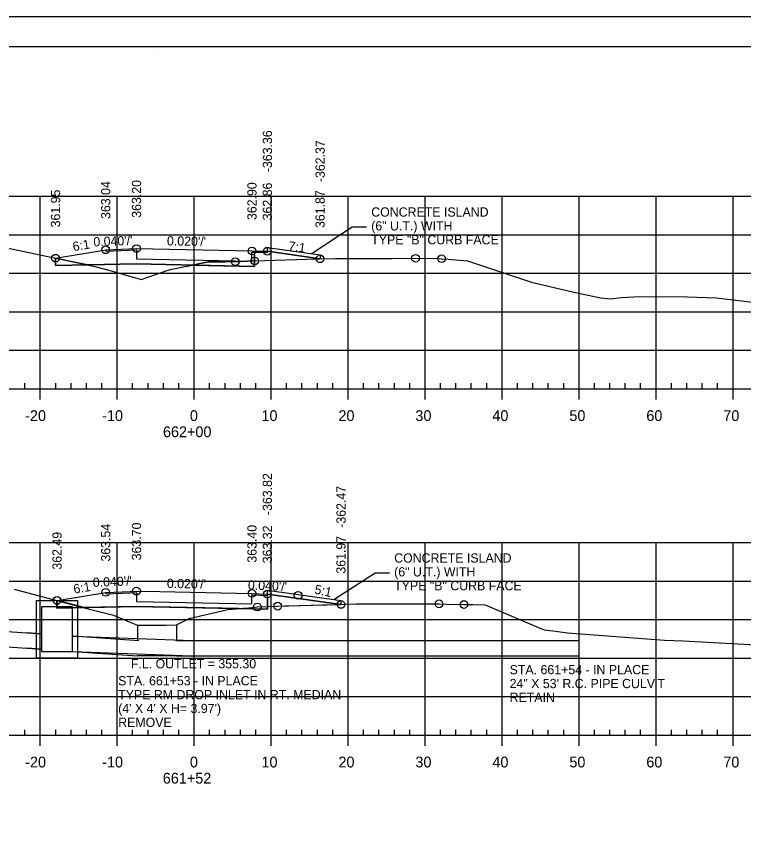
# Model space of a CAD drawing. Extents: x 1359801 to 1362404, y 372415 to 374228.
# Drawn here: x 1359948.3 to 1360042.7, y 373054.6 to 373161.3 of the extents above; entities that cross this region are included whole.
import ezdxf

# ---------------------------------------------------------------- set-up
doc = ezdxf.new("R2010")
doc.units = 0
for name, color, linetype in [('Default', 7, 'Continuous'), ('S_CROSS_DRAIN_ANNOT', 7, 'Continuous'), ('S_DRG_PT_SYM', 7, 'Continuous'), ('S_DRIVEWAY', 7, 'Continuous'), ('S_ELECTRIC_UTILITIES_ANNOT', 7, 'Continuous'), ('S_IRON_PIN', 7, 'Continuous'), ('S_MAILBOX', 7, 'Continuous'), ('S_PRIMARY_CTL', 7, 'Continuous'), ('S_SANITARY_SEWER', 7, 'Continuous'), ('S_SHOULDER', 7, 'Continuous'), ('S_TELEPHONE_UTILITIES_ANNOT', 7, 'Continuous'), ('S_UNDERGROUND_CABLE', 7, 'Continuous'), ('S_UTILITY_POLE_ANNOT', 7, 'Continuous'), ('S_UTL_PT_SYM', 7, 'Continuous'), ('S_WATER_UTILITIES', 7, 'Continuous')]:
    doc.layers.add(name, color=color, linetype=linetype)

msp = doc.modelspace()

# ---------------------------------------------------------------- linework, layer by layer
at = {"layer": 'Default'}
for points in [[(1359978.85, 373130.82), (1359980.85, 373130.78), (1359980.85, 373131.28), (1359987.7, 373130.29), (1359987.7, 373129.79)], [(1359980.85, 373086.24), (1359980.85, 373086.74), (1359990.41, 373085.39), (1359990.41, 373084.89)]]:
    msp.add_lwpolyline(points, dxfattribs=at)
at = {"layer": 'S_DRG_PT_SYM'}
for points in [[(1359944.73, 373131.7), (1359956.83, 373129.13), (1359958.43, 373128.78), (1359960.09, 373128.34), (1359964.5, 373127.11), (1359965.07, 373127.3), (1359968.24, 373128.39), (1359969.95, 373128.73), (1359973.22, 373129.41), (1359975.34, 373129.4), (1359976.68, 373129.42), (1359977.33, 373129.44), (1359979.2, 373129.52), (1359987.27, 373129.77), (1359989.7, 373129.85), (1359997.03, 373129.85), (1360000.1, 373129.86), (1360002.95, 373129.81), (1360003.49, 373129.8), (1360004.36, 373129.74), (1360006.87, 373129.54), (1360014.26, 373127.06), (1360014.89, 373126.85), (1360015.19, 373126.77), (1360020.67, 373125.46), (1360024.18, 373124.7), (1360025.45, 373124.59), (1360026.88, 373124.75), (1360029.23, 373124.9), (1360035.44, 373124.86), (1360039.16, 373124.71), (1360044.6, 373124.08)], [(1359947.94, 373086.88), (1359956.9, 373084.51), (1359960.88, 373083.49), (1359962.88, 373082.65), (1359964, 373082.19), (1359967.65, 373082.2), (1359969.04, 373082.24), (1359970.61, 373083.01), (1359970.77, 373083.1), (1359970.81, 373083.11), (1359970.86, 373083.12), (1359975.72, 373084.24), (1359978.45, 373084.46), (1359979.55, 373084.56), (1359982.18, 373084.67), (1359982.19, 373084.67), (1359992.41, 373084.95), (1359993.29, 373084.95), (1360003.16, 373084.97), (1360004.16, 373084.94), (1360006.39, 373084.88), (1360007.55, 373084.9), (1360009.14, 373084.86), (1360016.07, 373081.9), (1360016.8, 373081.59), (1360017.21, 373081.55), (1360018.3, 373081.41), (1360019.84, 373081.21), (1360032.43, 373080.27), (1360034.89, 373080.17), (1360047.47, 373079.47)]]:
    msp.add_lwpolyline(points, dxfattribs=at)
at = {"layer": 'S_ELECTRIC_UTILITIES_ANNOT'}
for p, q in [((1359953.33, 373129.87), (1359953.33, 373129.41)), ((1359955.32, 373129.45), (1359953.33, 373129.87)), ((1359979.2, 373130.64), (1359979.2, 373129.52)), ((1359980.85, 373130.61), (1359979.2, 373130.64)), ((1359963.85, 373129.12), (1359957.47, 373128.99)), ((1359971.11, 373128.97), (1359963.85, 373129.12)), ((1359979.2, 373129.31), (1359979.2, 373129.52)), ((1359980.85, 373086.24), (1359990.41, 373084.89)), ((1359990.39, 373084.89), (1359980.85, 373086.24)), ((1359955.23, 373084.95), (1359953.51, 373085.41)), ((1359983.17, 373084.69), (1359990.39, 373084.89)), ((1359977.15, 373084.36), (1359977.15, 373084.36)), ((1359983.03, 373084.69), (1359983.17, 373084.69))]:
    msp.add_line(p, q, dxfattribs=at)
for points in [[(1359980.85, 373130.61), (1359980.85, 373130.78), (1359987.7, 373129.79)], [(1359987.7, 373129.79), (1359980.85, 373130.78), (1359980.85, 373130.61)], [(1359979.2, 373129.52), (1359987.27, 373129.77), (1359987.7, 373129.79)], [(1359953.33, 373129.41), (1359953.33, 373128.91), (1359957.47, 373128.99), (1359955.32, 373129.45)], [(1359957.47, 373128.99), (1359957.47, 373128.99), (1359958.43, 373128.78), (1359960.09, 373128.34), (1359964.5, 373127.11), (1359965.07, 373127.3), (1359968.24, 373128.39), (1359969.95, 373128.73), (1359971.11, 373128.97), (1359971.11, 373128.97)], [(1359974.63, 373129.4), (1359973.22, 373129.41), (1359971.11, 373128.97), (1359979.2, 373128.81), (1359979.2, 373129.31)], [(1359979.2, 373129.52), (1359977.33, 373129.44), (1359976.68, 373129.42), (1359975.34, 373129.4), (1359974.63, 373129.4)], [(1359980.85, 373086.24), (1359980.86, 373084.61), (1359982.19, 373084.67), (1359983.03, 373084.69)], [(1359953.51, 373085.41), (1359953.54, 373084.92), (1359953.52, 373084.42), (1359957, 373084.49), (1359955.23, 373084.95)], [(1359977.15, 373084.36), (1359963.85, 373084.62), (1359956.9, 373084.51), (1359956.9, 373084.51)], [(1359956.9, 373084.51), (1359960.88, 373083.49), (1359962.88, 373082.65), (1359964, 373082.19), (1359967.65, 373082.2), (1359969.04, 373082.24), (1359970.61, 373083.01), (1359970.77, 373083.1), (1359970.81, 373083.11), (1359970.86, 373083.12), (1359975.72, 373084.24), (1359977.15, 373084.36), (1359977.15, 373084.36), (1359977.14, 373084.36), (1359977.15, 373084.36), (1359977.15, 373084.36)], [(1359956.9, 373084.51), (1359956.9, 373084.51), (1359956.9, 373084.51)]]:
    msp.add_lwpolyline(points, dxfattribs=at)
msp.add_lwpolyline([(1359977.15, 373084.36), (1359979, 373084.51), (1359979.55, 373084.56), (1359980.86, 373084.61), (1359980.86, 373084.61), (1359980.85, 373084.28)], close=True, dxfattribs=at)
at = {"layer": 'S_MAILBOX'}
for p, q in [((1359826.35, 373137.92), (1360116.35, 373137.92)), ((1359951.35, 373112.92), (1359951.35, 373137.92)), ((1359961.35, 373112.92), (1359961.35, 373137.92)), ((1359971.35, 373112.92), (1359971.35, 373137.92)), ((1359981.35, 373112.92), (1359981.35, 373137.92)), ((1359991.35, 373112.92), (1359991.35, 373137.92)), ((1360001.35, 373112.92), (1360001.35, 373137.92)), ((1360011.35, 373112.92), (1360011.35, 373137.92)), ((1360021.35, 373112.92), (1360021.35, 373137.92)), ((1360031.35, 373112.92), (1360031.35, 373137.92)), ((1360041.35, 373112.92), (1360041.35, 373137.92)), ((1359826.35, 373132.92), (1360116.35, 373132.92)), ((1359826.35, 373127.92), (1360116.35, 373127.92)), ((1359826.35, 373122.92), (1360116.35, 373122.92)), ((1359826.35, 373117.92), (1360116.35, 373117.92)), ((1359826.35, 373112.92), (1360116.35, 373112.92)), ((1359826.35, 373092.92), (1360116.35, 373092.92)), ((1359951.35, 373067.92), (1359951.35, 373092.92)), ((1359961.35, 373067.92), (1359961.35, 373092.92)), ((1359971.35, 373067.92), (1359971.35, 373092.92)), ((1359981.35, 373067.92), (1359981.35, 373092.92)), ((1359991.35, 373067.92), (1359991.35, 373092.92)), ((1360001.35, 373067.92), (1360001.35, 373092.92)), ((1360011.35, 373067.92), (1360011.35, 373092.92)), ((1360021.35, 373067.92), (1360021.35, 373092.92)), ((1360031.35, 373067.92), (1360031.35, 373092.92)), ((1360041.35, 373067.92), (1360041.35, 373092.92)), ((1359826.35, 373087.92), (1360116.35, 373087.92)), ((1359826.35, 373082.92), (1360116.35, 373082.92)), ((1359826.35, 373077.92), (1360116.35, 373077.92)), ((1359826.35, 373072.92), (1360116.35, 373072.92)), ((1359826.35, 373067.92), (1360116.35, 373067.92))]:
    msp.add_line(p, q, dxfattribs=at)
at = {"layer": 'S_SANITARY_SEWER'}
for points in [[(1359953.33, 373129.87), (1359959.85, 373130.96), (1359963.85, 373131.12), (1359978.85, 373130.82), (1359980.85, 373130.78), (1359980.85, 373131.28), (1359987.7, 373130.29), (1359987.7, 373129.79)], [(1359959.85, 373130.96), (1359963.85, 373131.12), (1359978.85, 373130.82)], [(1359953.53, 373085.41), (1359954.86, 373085.63), (1359959.85, 373086.46), (1359963.03, 373086.59), (1359963.85, 373086.62), (1359966.9, 373086.56), (1359978.85, 373086.32), (1359980.85, 373086.24), (1359980.85, 373086.74), (1359990.41, 373085.39), (1359990.41, 373084.89)]]:
    msp.add_lwpolyline(points, dxfattribs=at)
at = {"layer": 'S_SHOULDER'}
for p, q in [((1359800.95, 373161.28), (1360134.28, 373161.28)), ((1359953.33, 373128.91), (1359953.33, 373129.87)), ((1359979.2, 373130.64), (1359979.2, 373130.64)), ((1359978.85, 373084.99), (1359978.85, 373086.15))]:
    msp.add_line(p, q, dxfattribs=at)
for points in [[(1359800.94, 373161.28), (1360134.28, 373161.28), (1360134.28, 372947.94), (1359800.94, 372947.94)], [(1360047.27, 373157.38), (1360047.27, 373147.5), (1360083, 373147.5), (1360083, 373144.58), (1360106.2, 373144.58), (1360106.2, 373120.25), (1360129.53, 373120.25), (1360129.53, 372951.92), (1359813.35, 372951.92), (1359813.35, 373157.38)]]:
    msp.add_lwpolyline(points, close=True, dxfattribs=at)
for points in [[(1359953.33, 373129.87), (1359959.85, 373130.96), (1359959.87, 373130.79), (1359963.85, 373130.95)], [(1359963.85, 373130.95), (1359963.85, 373129.78), (1359978.84, 373129.48), (1359978.85, 373130.65)], [(1359979.2, 373130.64), (1359979.2, 373128.81), (1359963.85, 373129.12), (1359953.33, 373128.91)], [(1359978.85, 373130.65), (1359979.2, 373130.64)], [(1359953.51, 373085.41), (1359953.53, 373085.41), (1359959.85, 373086.46), (1359959.86, 373086.29), (1359963.03, 373086.42), (1359963.85, 373086.45)], [(1359980.85, 373086.07), (1359980.86, 373085.43), (1359980.85, 373084.28), (1359978.85, 373084.32), (1359963.85, 373084.62), (1359953.52, 373084.42), (1359953.51, 373085.41)], [(1359963.85, 373086.45), (1359963.85, 373086.45), (1359963.85, 373085.29), (1359978.85, 373084.99)], [(1359978.85, 373086.15), (1359980.85, 373086.07)]]:
    msp.add_lwpolyline(points, dxfattribs=at)
for centre in [(1359959.85, 373130.96), (1359963.85, 373131.12), (1359978.85, 373130.82), (1359980.85, 373130.78), (1359953.33, 373129.87), (1359976.68, 373129.42), (1359979.2, 373129.52), (1359987.7, 373129.79), (1360000.1, 373129.86), (1360003.49, 373129.8), (1359959.85, 373086.46), (1359963.85, 373086.62), (1359953.53, 373085.41), (1359978.85, 373086.32), (1359980.85, 373086.24), (1359984.85, 373086.08), (1359979.55, 373084.56), (1359982.19, 373084.67), (1359990.41, 373084.89), (1360003.16, 373084.97), (1360006.39, 373084.88)]:
    msp.add_circle(centre, 0.5, dxfattribs=at)
at = {"layer": 'S_TELEPHONE_UTILITIES_ANNOT'}
for points in [[(1359986.54, 373130.45), (1359991.89, 373133.93), (1359991.89, 373133.93), (1359993.75, 373133.93)], [(1359989.51, 373085.52), (1359994.87, 373088.99), (1359994.87, 373088.99), (1359996.73, 373088.99)]]:
    msp.add_lwpolyline(points, dxfattribs=at)
at = {"layer": 'S_UNDERGROUND_CABLE'}
msp.add_line((1359953.33, 373129.87), (1359953.33, 373128.91), dxfattribs=at)
for points in [[(1359953.33, 373128.91), (1359963.85, 373129.12), (1359979.2, 373128.81), (1359979.2, 373130.64), (1359980.85, 373130.61)], [(1359953.51, 373085.41), (1359953.52, 373084.42), (1359963.85, 373084.62), (1359978.85, 373084.32), (1359980.85, 373084.28), (1359980.86, 373085.43), (1359980.85, 373086.24)]]:
    msp.add_lwpolyline(points, dxfattribs=at)
at = {"layer": 'S_UTILITY_POLE_ANNOT'}
for p, q in [((1359888.37, 373085.34), (1359951.53, 373081.07)), ((1359952.68, 373085.41), (1359955.68, 373085.41)), ((1359888.37, 373083.34), (1359951.53, 373079.07)), ((1359964, 373082.19), (1359964, 373080.23)), ((1359969.04, 373082.24), (1359969.04, 373080.23)), ((1359951.53, 373081.07), (1359949.54, 373081.2)), ((1359955.53, 373080.8), (1359964.14, 373080.22)), ((1359955.6, 373080.79), (1359971.11, 373080.22)), ((1359969.04, 373080.22), (1360021.25, 373080.22)), ((1359951.53, 373079.07), (1359949.54, 373079.2)), ((1359955.53, 373078.79), (1359964, 373078.22)), ((1359955.53, 373078.79), (1359971.04, 373078.22)), ((1359969.04, 373078.22), (1359964, 373078.22)), ((1359969.04, 373078.22), (1360021.25, 373078.22))]:
    msp.add_line(p, q, dxfattribs=at)
for points in [[(1359950.86, 373085.41), (1359956.2, 373085.41), (1359956.2, 373085.41), (1359956.2, 373077.91), (1359950.86, 373077.91)], [(1359951.53, 373084.58), (1359951.53, 373078.79), (1359955.53, 373078.79), (1359955.53, 373084.58)]]:
    msp.add_lwpolyline(points, close=True, dxfattribs=at)
at = {"layer": 'S_UTL_PT_SYM'}
for p, q in [((1359813.35, 373157.38), (1360129.53, 373157.38)), ((1359965.87, 373157.12), (1359965.87, 373157.12)), ((1359965.87, 373157.12), (1359965.87, 373157.12))]:
    msp.add_line(p, q, dxfattribs=at)
at = {"layer": 'S_WATER_UTILITIES'}
for p, q in [((1359949.35, 373112.92), (1359949.35, 373113.62)), ((1359953.35, 373112.92), (1359953.35, 373113.62)), ((1359955.35, 373112.92), (1359955.35, 373113.62)), ((1359957.35, 373112.92), (1359957.35, 373113.62)), ((1359959.35, 373112.92), (1359959.35, 373113.62)), ((1359963.35, 373112.92), (1359963.35, 373113.62)), ((1359965.35, 373112.92), (1359965.35, 373113.62)), ((1359967.35, 373112.92), (1359967.35, 373113.62)), ((1359969.35, 373112.92), (1359969.35, 373113.62)), ((1359973.35, 373112.92), (1359973.35, 373113.62)), ((1359975.35, 373112.92), (1359975.35, 373113.62)), ((1359977.35, 373112.92), (1359977.35, 373113.62)), ((1359979.35, 373112.92), (1359979.35, 373113.62)), ((1359983.35, 373112.92), (1359983.35, 373113.62)), ((1359985.35, 373112.92), (1359985.35, 373113.62)), ((1359987.35, 373112.92), (1359987.35, 373113.62)), ((1359989.35, 373112.92), (1359989.35, 373113.62)), ((1359993.35, 373112.92), (1359993.35, 373113.62)), ((1359995.35, 373112.92), (1359995.35, 373113.62)), ((1359997.35, 373112.92), (1359997.35, 373113.62)), ((1359999.35, 373112.92), (1359999.35, 373113.62)), ((1360003.35, 373112.92), (1360003.35, 373113.62)), ((1360005.35, 373112.92), (1360005.35, 373113.62)), ((1360007.35, 373112.92), (1360007.35, 373113.62)), ((1360009.35, 373112.92), (1360009.35, 373113.62)), ((1360013.35, 373112.92), (1360013.35, 373113.62)), ((1360015.35, 373112.92), (1360015.35, 373113.62)), ((1360017.35, 373112.92), (1360017.35, 373113.62)), ((1360019.35, 373112.92), (1360019.35, 373113.62)), ((1360023.35, 373112.92), (1360023.35, 373113.62)), ((1360025.35, 373112.92), (1360025.35, 373113.62)), ((1360027.35, 373112.92), (1360027.35, 373113.62)), ((1360029.35, 373112.92), (1360029.35, 373113.62)), ((1360033.35, 373112.92), (1360033.35, 373113.62)), ((1360035.35, 373112.92), (1360035.35, 373113.62)), ((1360037.35, 373112.92), (1360037.35, 373113.62)), ((1360039.35, 373112.92), (1360039.35, 373113.62)), ((1359826.35, 373112.92), (1360116.35, 373112.92)), ((1359951.35, 373111.52), (1359951.35, 373112.92)), ((1359961.35, 373111.52), (1359961.35, 373112.92)), ((1359971.35, 373111.52), (1359971.35, 373112.92)), ((1359981.35, 373111.52), (1359981.35, 373112.92)), ((1359991.35, 373111.52), (1359991.35, 373112.92)), ((1360001.35, 373111.52), (1360001.35, 373112.92)), ((1360011.35, 373111.52), (1360011.35, 373112.92)), ((1360021.35, 373111.52), (1360021.35, 373112.92)), ((1360031.35, 373111.52), (1360031.35, 373112.92)), ((1360041.35, 373111.52), (1360041.35, 373112.92)), ((1359826.35, 373067.92), (1360116.35, 373067.92)), ((1359949.35, 373067.92), (1359949.35, 373068.62)), ((1359951.35, 373066.52), (1359951.35, 373067.92)), ((1359953.35, 373067.92), (1359953.35, 373068.62)), ((1359955.35, 373067.92), (1359955.35, 373068.62)), ((1359957.35, 373067.92), (1359957.35, 373068.62)), ((1359959.35, 373067.92), (1359959.35, 373068.62)), ((1359961.35, 373066.52), (1359961.35, 373067.92)), ((1359963.35, 373067.92), (1359963.35, 373068.62)), ((1359965.35, 373067.92), (1359965.35, 373068.62)), ((1359967.35, 373067.92), (1359967.35, 373068.62)), ((1359969.35, 373067.92), (1359969.35, 373068.62)), ((1359971.35, 373066.52), (1359971.35, 373067.92)), ((1359973.35, 373067.92), (1359973.35, 373068.62)), ((1359975.35, 373067.92), (1359975.35, 373068.62)), ((1359977.35, 373067.92), (1359977.35, 373068.62)), ((1359979.35, 373067.92), (1359979.35, 373068.62)), ((1359981.35, 373066.52), (1359981.35, 373067.92)), ((1359983.35, 373067.92), (1359983.35, 373068.62)), ((1359985.35, 373067.92), (1359985.35, 373068.62)), ((1359987.35, 373067.92), (1359987.35, 373068.62)), ((1359989.35, 373067.92), (1359989.35, 373068.62)), ((1359991.35, 373066.52), (1359991.35, 373067.92)), ((1359993.35, 373067.92), (1359993.35, 373068.62)), ((1359995.35, 373067.92), (1359995.35, 373068.62)), ((1359997.35, 373067.92), (1359997.35, 373068.62)), ((1359999.35, 373067.92), (1359999.35, 373068.62)), ((1360001.35, 373066.52), (1360001.35, 373067.92)), ((1360003.35, 373067.92), (1360003.35, 373068.62)), ((1360005.35, 373067.92), (1360005.35, 373068.62)), ((1360007.35, 373067.92), (1360007.35, 373068.62)), ((1360009.35, 373067.92), (1360009.35, 373068.62)), ((1360011.35, 373066.52), (1360011.35, 373067.92)), ((1360013.35, 373067.92), (1360013.35, 373068.62)), ((1360015.35, 373067.92), (1360015.35, 373068.62)), ((1360017.35, 373067.92), (1360017.35, 373068.62)), ((1360019.35, 373067.92), (1360019.35, 373068.62)), ((1360021.35, 373066.52), (1360021.35, 373067.92)), ((1360023.35, 373067.92), (1360023.35, 373068.62)), ((1360025.35, 373067.92), (1360025.35, 373068.62)), ((1360027.35, 373067.92), (1360027.35, 373068.62)), ((1360029.35, 373067.92), (1360029.35, 373068.62)), ((1360031.35, 373066.52), (1360031.35, 373067.92)), ((1360033.35, 373067.92), (1360033.35, 373068.62)), ((1360035.35, 373067.92), (1360035.35, 373068.62)), ((1360037.35, 373067.92), (1360037.35, 373068.62)), ((1360039.35, 373067.92), (1360039.35, 373068.62)), ((1360041.35, 373066.52), (1360041.35, 373067.92))]:
    msp.add_line(p, q, dxfattribs=at)

# ---------------------------------------------------------------- texts
at = {"layer": 'S_CROSS_DRAIN_ANNOT'}
for s, p in [('-363.36', (1359981.46, 373141.04)), ('-362.37', (1359988.31, 373139.75)), ('-363.82', (1359981.45, 373096.5)), ('-362.47', (1359991.03, 373094.85))]:
    msp.add_text(s, height=1.2, rotation=90, dxfattribs=at).set_placement(p)
at = {"layer": 'S_DRIVEWAY'}
for s, p in [('CONCRETE ISLAND', (1359994.35, 373135.27)), ('(6" U.T.) WITH', (1359994.35, 373133.47)), ('TYPE "B" CURB FACE', (1359994.35, 373131.67)), ('CONCRETE ISLAND', (1359997.33, 373090.33)), ('(6" U.T.) WITH', (1359997.33, 373088.53)), ('TYPE "B" CURB FACE', (1359997.33, 373086.73))]:
    msp.add_text(s, height=1.2, dxfattribs=at).set_placement(p)
at = {"layer": 'S_IRON_PIN'}
for s, rotation, p in [('363.04', 90, (1359960.45, 373134.96)), ('363.20', 90, (1359964.45, 373135.12)), ('362.90', 90, (1359979.45, 373134.82)), ('362.86', 90, (1359981.45, 373134.78)), ('361.95', 90, (1359953.93, 373133.87)), ('361.87', 90, (1359988.3, 373133.79)), ("0.040'/'", 2.2906, (1359958.27, 373131.39)), ('6:1', 9.4623, (1359955.66, 373130.77)), ("0.020'/'", 358.8542, (1359967.8, 373131.54)), ('7:1', 351.7693, (1359983.52, 373130.9)), ('363.70', 90, (1359964.45, 373090.62)), ('363.54', 90, (1359960.45, 373090.46)), ('363.40', 90, (1359979.45, 373090.32)), ('363.32', 90, (1359981.45, 373090.24)), ('362.49', 90, (1359954.13, 373089.41)), ('361.97', 90, (1359991.01, 373088.89)), ("0.040'/'", 2.2906, (1359958.2, 373087.16)), ("0.020'/'", 358.8542, (1359967.79, 373087.04)), ("0.040'/'", 357.7094, (1359978.31, 373086.84)), ('6:1', 9.4624, (1359955.76, 373086.29)), ('5:1', 347.9039, (1359986.9, 373086.31))]:
    msp.add_text(s, height=1.2, rotation=rotation, dxfattribs=at).set_placement(p)
at = {"layer": 'S_PRIMARY_CTL'}
for s, p in [('-20', (1359949.39, 373108.72)), ('-10', (1359959.39, 373108.72)), ('0', (1359970.79, 373108.72)), ('10', (1359980.09, 373108.72)), ('20', (1359990.09, 373108.72)), ('30', (1360000.09, 373108.72)), ('40', (1360010.09, 373108.72)), ('50', (1360020.09, 373108.72)), ('60', (1360030.09, 373108.72)), ('70', (1360040.09, 373108.72)), ('662+00', (1359967.29, 373106.62)), ('-20', (1359949.39, 373063.72)), ('-10', (1359959.39, 373063.72)), ('0', (1359970.79, 373063.72)), ('10', (1359980.09, 373063.72)), ('20', (1359990.09, 373063.72)), ('30', (1360000.09, 373063.72)), ('40', (1360010.09, 373063.72)), ('50', (1360020.09, 373063.72)), ('60', (1360030.09, 373063.72)), ('70', (1360040.09, 373063.72)), ('661+52', (1359967.27, 373061.62))]:
    msp.add_text(s, height=1.4, dxfattribs=at).set_placement(p)
at = {"layer": 'S_SHOULDER'}
for p in [(1359963.96, 373082.14), (1359969, 373082.19)]:
    msp.add_text('+', height=0.1, dxfattribs=at).set_placement(p)
at = {"layer": 'S_UTILITY_POLE_ANNOT'}
for s, p in [('F.L. OUTLET = 355.30', (1359963.12, 373076.59)), ('STA. 661+54 - IN PLACE', (1360012.33, 373075.82)), ('STA. 661+53 - IN PLACE', (1359961.47, 373074.38)), ('24" X 53\' R.C. PIPE CULV\'T', (1360012.33, 373074.02)), ('TYPE RM DROP INLET IN RT. MEDIAN', (1359961.47, 373072.58)), ('RETAIN ', (1360012.33, 373072.22)), ("(4' X 4' X H= 3.97')", (1359961.47, 373070.78)), ('REMOVE', (1359961.47, 373068.98))]:
    msp.add_text(s, height=1.2, dxfattribs=at).set_placement(p)

doc.saveas('drawing.dxf')
